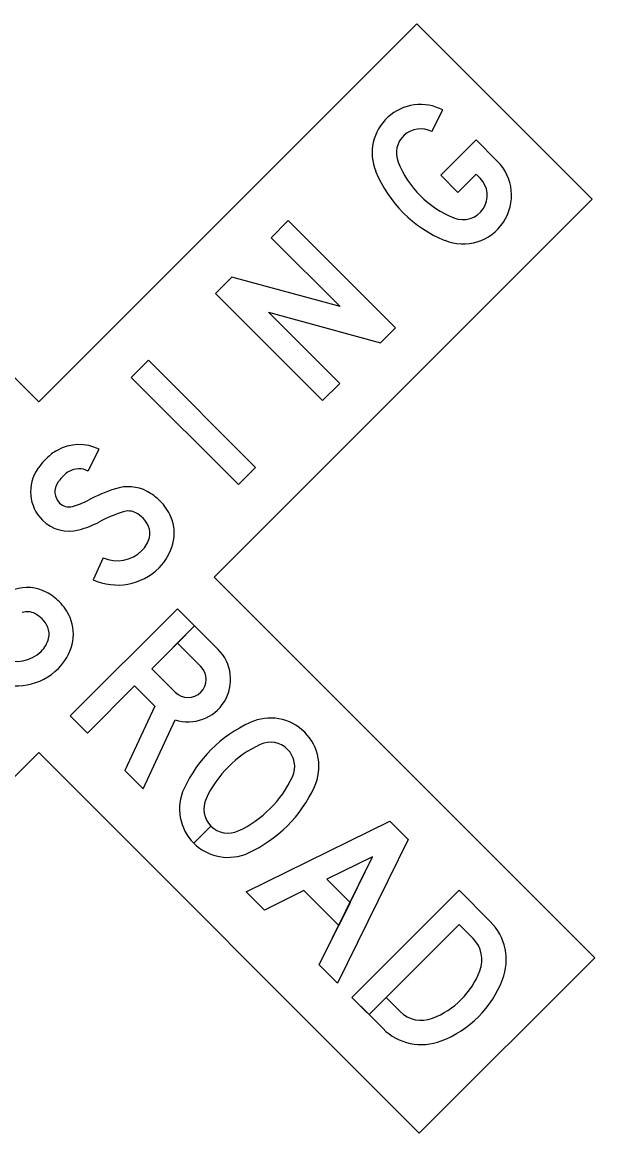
# Model space of a CAD drawing. Extents: x 42133 to 45533, y 41351 to 47951.
# Drawn here: x 42769.4 to 42798.4, y 41885.8 to 41942.3 of the extents above; entities that cross this region are included whole.
import ezdxf

# ---------------------------------------------------------------- set-up
doc = ezdxf.new("R2010")
doc.units = 0
doc.layers.add('P_TRAF_SIGN_SignDetails', color=7, linetype='Continuous')

msp = doc.modelspace()

# ---------------------------------------------------------------- linework, layer by layer
at = {"layer": 'P_TRAF_SIGN_SignDetails'}
for p, q in [((42750.909, 41942.325), (42770.19, 41923.045)), ((42789.385, 41942.24), (42770.19, 41923.045)), ((42789.385, 41942.24), (42798.295, 41933.33)), ((42790.149, 41936.776), (42790.714, 41937.871)), ((42790.149, 41936.776), (42790.714, 41937.871)), ((42790.149, 41936.776), (42790.714, 41937.871)), ((42798.295, 41933.33), (42779.1, 41914.135)), ((42779.1, 41914.135), (42798.427, 41894.808)), ((42770.19, 41905.226), (42750.777, 41885.813)), ((42770.19, 41905.226), (42789.517, 41885.898)), ((42778.066, 41900.623), (42778.937, 41901.495)), ((42778.937, 41901.495), (42778.066, 41900.624)), ((42778.066, 41900.623), (42778.937, 41901.495)), ((42778.937, 41901.495), (42778.066, 41900.624)), ((42793.12, 41896.65), (42791.539, 41898.231)), ((42792.248, 41895.779), (42791.539, 41896.489)), ((42798.427, 41894.808), (42789.517, 41885.898)), ((42788.546, 41892.077), (42787.837, 41892.786)), ((42788.546, 41892.077), (42787.837, 41892.786))]:
    msp.add_line(p, q, dxfattribs=at)
for points in [[(42793.478, 41935.273), (42792.403, 41936.348), (42790.606, 41934.551)], [(42793.478, 41935.273), (42792.403, 41936.348), (42790.606, 41934.551)], [(42793.478, 41935.273), (42792.403, 41936.348), (42790.606, 41934.551)], [(42790.606, 41934.551), (42791.477, 41933.68), (42792.403, 41934.606), (42792.607, 41934.401)], [(42790.606, 41934.551), (42791.477, 41933.68), (42792.403, 41934.606), (42792.607, 41934.401)], [(42790.606, 41934.551), (42791.477, 41933.68), (42792.403, 41934.606), (42792.607, 41934.401)], [(42772.706, 41919.53), (42773.257, 41920.632)], [(42772.706, 41919.53), (42773.257, 41920.632)], [(42772.706, 41919.53), (42773.257, 41920.632)], [(42773.46, 41915.127), (42772.952, 41914.005)], [(42773.46, 41915.127), (42772.952, 41914.005)], [(42773.46, 41915.127), (42772.952, 41914.005)], [(42777.126, 41908.288), (42775.929, 41909.485), (42778.107, 41911.663), (42777.236, 41912.534), (42771.791, 41907.089), (42772.662, 41906.218), (42775.058, 41908.614), (42776.08, 41907.591), (42774.565, 41904.315), (42775.493, 41903.387), (42777.114, 41906.891)], [(42777.126, 41908.288), (42775.929, 41909.485), (42778.107, 41911.663), (42777.236, 41912.534), (42771.791, 41907.089), (42772.662, 41906.218), (42775.058, 41908.614), (42776.08, 41907.591), (42774.565, 41904.315), (42775.493, 41903.387), (42777.114, 41906.891)], [(42779.304, 41910.466), (42777.236, 41912.534), (42771.791, 41907.089), (42772.662, 41906.218), (42775.058, 41908.614), (42776.08, 41907.591), (42774.565, 41904.315), (42775.493, 41903.387), (42777.114, 41906.891)], [(42778.107, 41911.663), (42777.236, 41910.792), (42778.432, 41909.595)], [(42778.107, 41911.663), (42777.236, 41910.792), (42778.432, 41909.595)], [(42779.304, 41910.466), (42778.107, 41911.663)], [(42779.304, 41910.466), (42778.107, 41911.663)], [(42778.432, 41909.595), (42777.236, 41910.792), (42775.929, 41909.485), (42777.126, 41908.288)], [(42791.539, 41898.231), (42786.094, 41892.786), (42787.675, 41891.205)], [(42793.12, 41896.65), (42791.539, 41898.231), (42786.094, 41892.786), (42786.965, 41891.915), (42791.539, 41896.489), (42792.248, 41895.779)], [(42793.12, 41896.65), (42791.539, 41898.231), (42786.094, 41892.786), (42786.965, 41891.915), (42791.539, 41896.489), (42792.248, 41895.779)], [(42791.539, 41896.489), (42787.837, 41892.786), (42788.546, 41892.077)], [(42787.837, 41892.786), (42786.966, 41891.915), (42787.675, 41891.205)], [(42787.837, 41892.786), (42786.966, 41891.915), (42787.675, 41891.205)]]:
    msp.add_lwpolyline(points, dxfattribs=at)
for points in [[(42788.308, 41926.809), (42782.864, 41932.253), (42781.992, 41931.382), (42785.491, 41927.884), (42779.993, 41929.383), (42779.161, 41928.551), (42784.606, 41923.106), (42785.477, 41923.977), (42781.856, 41927.598), (42787.546, 41926.046)], [(42788.308, 41926.809), (42782.864, 41932.253), (42781.992, 41931.382), (42785.491, 41927.884), (42779.993, 41929.383), (42779.161, 41928.551), (42784.606, 41923.106), (42785.477, 41923.977), (42781.856, 41927.598), (42787.546, 41926.046)], [(42788.308, 41926.809), (42782.864, 41932.253), (42781.992, 41931.382), (42785.491, 41927.884), (42779.993, 41929.383), (42779.161, 41928.551), (42784.606, 41923.106), (42785.477, 41923.977), (42781.856, 41927.598), (42787.546, 41926.046)], [(42774.893, 41924.282), (42775.764, 41925.153), (42781.208, 41919.709), (42780.337, 41918.838)], [(42774.893, 41924.282), (42775.764, 41925.153), (42781.208, 41919.709), (42780.337, 41918.838)], [(42774.893, 41924.282), (42775.764, 41925.153), (42781.208, 41919.709), (42780.337, 41918.838)], [(42783.657, 41898.217), (42781.651, 41897.229), (42780.731, 41898.149), (42788.027, 41901.743), (42788.953, 41900.817), (42785.359, 41893.521), (42784.439, 41894.441), (42785.427, 41896.447)], [(42780.731, 41898.149), (42788.027, 41901.743), (42788.953, 41900.817), (42785.359, 41893.521), (42784.439, 41894.441), (42787.145, 41899.935), (42784.824, 41898.792), (42786.002, 41897.615), (42785.427, 41896.447), (42783.657, 41898.217), (42781.651, 41897.229)], [(42780.731, 41898.149), (42788.027, 41901.743), (42788.953, 41900.817), (42785.359, 41893.521), (42784.439, 41894.441), (42787.145, 41899.935), (42784.824, 41898.792), (42786.002, 41897.615), (42785.427, 41896.447), (42783.657, 41898.217), (42781.651, 41897.229)], [(42784.824, 41898.792), (42786.002, 41897.614), (42787.145, 41899.935)]]:
    msp.add_lwpolyline(points, close=True, dxfattribs=at)
for centre, major_axis, ratio, start_param, end_param in [((42789.585, 41935.681), (-1.742, 1.742), 0.999996, 5.021999, 7.454324), ((42789.585, 41935.681), (-1.742, 1.742), 0.999996, 5.021999, 7.454324), ((42789.585, 41935.681), (-1.742, 1.742), 0.999996, 5.021999, 7.454324), ((42789.585, 41935.681), (-0.871, 0.871), 0.999996, 5.021999, 7.454324), ((42789.585, 41935.681), (-0.871, 0.871), 0.999996, 5.021999, 7.454324), ((42789.585, 41935.681), (-0.871, 0.871), 0.999996, 5.021999, 7.454324), ((42793.206, 41937.151), (-3.635, 3.635), 0.999996, 1.171139, 1.970454), ((42793.206, 41937.151), (-3.635, 3.635), 0.999996, 1.171139, 1.970454), ((42793.206, 41937.151), (-3.635, 3.635), 0.999996, 1.171139, 1.970454), ((42791.736, 41933.53), (-1.742, 1.742), 0.999996, 1.970454, 4.712389), ((42791.736, 41933.53), (-1.742, 1.742), 0.999996, 1.970454, 4.712389), ((42791.736, 41933.53), (-1.742, 1.742), 0.999996, 1.970454, 4.712389), ((42793.206, 41937.151), (-4.506, 4.506), 0.999996, 1.171139, 1.970454), ((42793.206, 41937.151), (-4.506, 4.506), 0.999996, 1.171139, 1.970454), ((42793.206, 41937.151), (-4.506, 4.506), 0.999996, 1.171139, 1.970454), ((42791.736, 41933.53), (-0.871, 0.871), 0.999996, 1.970454, 4.712389), ((42791.736, 41933.53), (-0.871, 0.871), 0.999996, 1.970454, 4.712389), ((42791.736, 41933.53), (-0.871, 0.871), 0.999996, 1.970454, 4.712389), ((42772.241, 41918.601), (-1.606, 1.606), 0.999998, 5.034126, 6.012094), ((42772.241, 41918.601), (-1.606, 1.606), 0.999998, 5.034126, 6.012094), ((42772.241, 41918.601), (-1.606, 1.606), 0.999998, 5.034126, 6.012094), ((42773.764, 41917.011), (-3.167, 3.167), 0.999998, 6.283185, 6.373979), ((42773.764, 41917.011), (-3.167, 3.167), 0.999998, 6.283185, 6.373979), ((42773.764, 41917.011), (-3.167, 3.167), 0.999998, 6.283185, 6.373979), ((42772.33, 41918.444), (-1.733, 1.733), 0.999998, 6.012094, 6.283185), ((42772.33, 41918.444), (-1.733, 1.733), 0.999998, 6.012094, 6.283185), ((42772.33, 41918.444), (-1.733, 1.733), 0.999998, 6.012094, 6.283185), ((42771.833, 41918.477), (-1.451, 1.451), 0.999998, 0.175685, 1.570796), ((42771.833, 41918.477), (-1.451, 1.451), 0.999998, 0.175685, 1.570796), ((42771.833, 41918.477), (-1.451, 1.451), 0.999998, 0.175685, 1.570796), ((42772.89, 41917.739), (-2.362, 2.362), 0.999998, 0.090794, 0.175685), ((42772.89, 41917.739), (-2.362, 2.362), 0.999998, 0.090794, 0.175685), ((42772.89, 41917.739), (-2.362, 2.362), 0.999998, 0.090794, 0.175685), ((42772.241, 41918.601), (-0.734, 0.734), 0.999998, 5.034126, 6.012094), ((42772.241, 41918.601), (-0.734, 0.734), 0.999998, 5.034126, 6.012094), ((42772.241, 41918.601), (-0.734, 0.734), 0.999998, 5.034126, 6.012094), ((42772.89, 41917.739), (-1.491, 1.491), 0.999998, 0.090794, 0.175685), ((42772.89, 41917.739), (-1.491, 1.491), 0.999998, 0.090794, 0.175685), ((42772.89, 41917.739), (-1.491, 1.491), 0.999998, 0.090794, 0.175685), ((42773.764, 41917.011), (-2.296, 2.296), 0.999998, 0, 0.090794), ((42773.764, 41917.011), (-2.296, 2.296), 0.999998, 0, 0.090794), ((42773.764, 41917.011), (-2.296, 2.296), 0.999998, 0, 0.090794), ((42772.33, 41918.444), (-0.862, 0.862), 0.999998, 6.012094, 6.283185), ((42772.33, 41918.444), (-0.862, 0.862), 0.999998, 6.012094, 6.283185), ((42772.33, 41918.444), (-0.862, 0.862), 0.999998, 6.012094, 6.283185), ((42771.833, 41918.477), (-0.58, 0.58), 0.999998, 0.175685, 1.570796), ((42771.833, 41918.477), (-0.58, 0.58), 0.999998, 0.175685, 1.570796), ((42771.833, 41918.477), (-0.58, 0.58), 0.999998, 0.175685, 1.570796), ((42777.115, 41909.561), (-6.759, 6.759), 0.999998, 5.820582, 5.976409), ((42777.115, 41909.561), (-6.759, 6.759), 0.999998, 5.820582, 5.976409), ((42777.115, 41909.561), (-6.759, 6.759), 0.999998, 5.820582, 5.976409), ((42774.734, 41916.68), (-1.451, 1.451), 0.999998, 5.010707, 5.820582), ((42774.734, 41916.68), (-1.451, 1.451), 0.999998, 5.010707, 5.820582), ((42774.734, 41916.68), (-1.451, 1.451), 0.999998, 5.010707, 5.820582), ((42774.391, 41916.031), (-1.97, 1.97), 0.999998, 4.712389, 5.010707), ((42774.391, 41916.031), (-1.97, 1.97), 0.999998, 4.712389, 5.010707), ((42774.391, 41916.031), (-1.97, 1.97), 0.999998, 4.712389, 5.010707), ((42771.724, 41918.369), (-0.471, 0.471), 0.999998, 1.570796, 2.627164), ((42771.724, 41918.369), (-0.471, 0.471), 0.999998, 1.570796, 2.627164), ((42771.724, 41918.369), (-0.471, 0.471), 0.999998, 1.570796, 2.627164), ((42770.778, 41921.774), (-2.971, 2.971), 0.999998, 2.627164, 2.834816), ((42770.778, 41921.774), (-2.971, 2.971), 0.999998, 2.627164, 2.834816), ((42770.778, 41921.774), (-2.971, 2.971), 0.999998, 2.627164, 2.834816), ((42774.561, 41916.202), (-1.799, 1.799), 0.999998, 4.331279, 4.712389), ((42774.561, 41916.202), (-1.799, 1.799), 0.999998, 4.331279, 4.712389), ((42774.561, 41916.202), (-1.799, 1.799), 0.999998, 4.331279, 4.712389), ((42777.115, 41909.561), (-5.888, 5.888), 0.999998, 5.820582, 5.976409), ((42777.115, 41909.561), (-5.888, 5.888), 0.999998, 5.820582, 5.976409), ((42777.115, 41909.561), (-5.888, 5.888), 0.999998, 5.820582, 5.976409), ((42774.734, 41916.68), (-0.58, 0.58), 0.999998, 5.010707, 5.820582), ((42774.734, 41916.68), (-0.58, 0.58), 0.999998, 5.010707, 5.820582), ((42774.734, 41916.68), (-0.58, 0.58), 0.999998, 5.010707, 5.820582), ((42774.391, 41916.031), (-1.099, 1.099), 0.999998, 4.712389, 5.010707), ((42774.391, 41916.031), (-1.099, 1.099), 0.999998, 4.712389, 5.010707), ((42774.391, 41916.031), (-1.099, 1.099), 0.999998, 4.712389, 5.010707), ((42771.724, 41918.369), (-1.342, 1.342), 0.999998, 1.570796, 2.627164), ((42771.724, 41918.369), (-1.342, 1.342), 0.999998, 1.570796, 2.627164), ((42771.724, 41918.369), (-1.342, 1.342), 0.999998, 1.570796, 2.627164), ((42770.778, 41921.774), (-3.842, 3.842), 0.999998, 2.627164, 2.834816), ((42770.778, 41921.774), (-3.842, 3.842), 0.999998, 2.627164, 2.834816), ((42770.778, 41921.774), (-3.842, 3.842), 0.999998, 2.627164, 2.834816), ((42774.561, 41916.202), (-0.928, 0.928), 0.999998, 4.331279, 4.712389), ((42774.561, 41916.202), (-0.928, 0.928), 0.999998, 4.331279, 4.712389), ((42774.561, 41916.202), (-0.928, 0.928), 0.999998, 4.331279, 4.712389), ((42774.95, 41916.368), (-0.629, 0.629), 0.999998, 3.672524, 4.331279), ((42774.95, 41916.368), (-0.629, 0.629), 0.999998, 3.672524, 4.331279), ((42774.95, 41916.368), (-0.629, 0.629), 0.999998, 3.672524, 4.331279), ((42774.95, 41916.368), (-1.5, 1.5), 0.999998, 3.672524, 4.331279), ((42774.95, 41916.368), (-1.5, 1.5), 0.999998, 3.672524, 4.331279), ((42774.95, 41916.368), (-1.5, 1.5), 0.999998, 3.672524, 4.331279), ((42774.414, 41916.508), (-1.021, 1.021), 0.999998, 3.141593, 3.672524), ((42774.414, 41916.508), (-1.021, 1.021), 0.999998, 3.141593, 3.672524), ((42774.414, 41916.508), (-1.021, 1.021), 0.999998, 3.141593, 3.672524), ((42774.414, 41916.508), (-1.892, 1.892), 0.999998, 3.141593, 3.672524), ((42774.414, 41916.508), (-1.892, 1.892), 0.999998, 3.141593, 3.672524), ((42774.414, 41916.508), (-1.892, 1.892), 0.999998, 3.141593, 3.672524), ((42774.187, 41916.734), (-1.247, 1.247), 0.999998, 1.931277, 3.141593), ((42774.187, 41916.734), (-1.247, 1.247), 0.999998, 1.931277, 3.141593), ((42774.187, 41916.734), (-1.247, 1.247), 0.999998, 1.931277, 3.141593), ((42774.187, 41916.734), (-2.119, 2.119), 0.999998, 1.931277, 3.141593), ((42774.187, 41916.734), (-2.119, 2.119), 0.999998, 1.931277, 3.141593), ((42774.187, 41916.734), (-2.119, 2.119), 0.999998, 1.931277, 3.141593), ((42769.616, 41911.562), (-1.451, 1.451), 0.999997, 5.010707, 5.820582), ((42769.616, 41911.562), (-1.451, 1.451), 0.999997, 5.010707, 5.820582), ((42769.616, 41911.562), (-1.451, 1.451), 0.999997, 5.010707, 5.820582), ((42769.273, 41910.913), (-1.97, 1.97), 0.999997, 4.712389, 5.010707), ((42769.273, 41910.913), (-1.97, 1.97), 0.999997, 4.712389, 5.010707), ((42769.273, 41910.913), (-1.97, 1.97), 0.999997, 4.712389, 5.010707), ((42769.443, 41911.084), (-1.799, 1.799), 0.999997, 4.331279, 4.712389), ((42769.443, 41911.084), (-1.799, 1.799), 0.999997, 4.331279, 4.712389), ((42769.443, 41911.084), (-1.799, 1.799), 0.999997, 4.331279, 4.712389), ((42769.616, 41911.562), (-0.58, 0.58), 0.999997, 5.010707, 5.820582), ((42769.616, 41911.562), (-0.58, 0.58), 0.999997, 5.010707, 5.820582), ((42769.616, 41911.562), (-0.58, 0.58), 0.999997, 5.010707, 5.820582), ((42769.273, 41910.913), (-1.099, 1.099), 0.999997, 4.712389, 5.010707), ((42769.273, 41910.913), (-1.099, 1.099), 0.999997, 4.712389, 5.010707), ((42769.273, 41910.913), (-1.099, 1.099), 0.999997, 4.712389, 5.010707), ((42769.443, 41911.084), (-0.928, 0.928), 0.999997, 4.331279, 4.712389), ((42769.443, 41911.084), (-0.928, 0.928), 0.999997, 4.331279, 4.712389), ((42769.443, 41911.084), (-0.928, 0.928), 0.999997, 4.331279, 4.712389), ((42769.832, 41911.25), (-1.5, 1.5), 0.999997, 3.672524, 4.331279), ((42769.832, 41911.25), (-1.5, 1.5), 0.999997, 3.672524, 4.331279), ((42769.832, 41911.25), (-1.5, 1.5), 0.999997, 3.672524, 4.331279), ((42769.832, 41911.25), (-0.629, 0.629), 0.999997, 3.672524, 4.331279), ((42769.832, 41911.25), (-0.629, 0.629), 0.999997, 3.672524, 4.331279), ((42769.832, 41911.25), (-0.629, 0.629), 0.999997, 3.672524, 4.331279), ((42769.296, 41911.39), (-1.021, 1.021), 0.999997, 3.141593, 3.672524), ((42769.296, 41911.39), (-1.021, 1.021), 0.999997, 3.141593, 3.672524), ((42769.296, 41911.39), (-1.021, 1.021), 0.999997, 3.141593, 3.672524), ((42769.296, 41911.39), (-1.892, 1.892), 0.999997, 3.141593, 3.672524), ((42769.296, 41911.39), (-1.892, 1.892), 0.999997, 3.141593, 3.672524), ((42769.296, 41911.39), (-1.892, 1.892), 0.999997, 3.141593, 3.672524), ((42769.069, 41911.616), (-1.247, 1.247), 0.999997, 1.931277, 3.141593), ((42769.069, 41911.616), (-1.247, 1.247), 0.999997, 1.931277, 3.141593), ((42769.069, 41911.616), (-1.247, 1.247), 0.999997, 1.931277, 3.141593), ((42777.779, 41908.942), (1.525, 1.525), 0.999994, 3.613317, 6.283185), ((42777.779, 41908.942), (1.525, 1.525), 0.999994, 3.613317, 6.283185), ((42777.779, 41908.942), (1.525, 1.525), 0.999994, 3.613317, 6.283185), ((42769.069, 41911.616), (-2.119, 2.119), 0.999997, 1.931277, 3.141593), ((42769.069, 41911.616), (-2.119, 2.119), 0.999997, 1.931277, 3.141593), ((42769.069, 41911.616), (-2.119, 2.119), 0.999997, 1.931277, 3.141593), ((42777.779, 41908.942), (0.653, 0.653), 0.999994, 3.141593, 6.283185), ((42777.779, 41908.942), (0.653, 0.653), 0.999994, 3.141593, 6.283185), ((42777.779, 41908.942), (0.653, 0.653), 0.999994, 3.141593, 6.283185), ((42781.959, 41904.517), (1.742, 1.742), 0.999999, 5.063177, 7.503193), ((42781.959, 41904.517), (1.742, 1.742), 0.999999, 5.063177, 7.503193), ((42781.959, 41904.517), (1.742, 1.742), 0.999999, 5.063177, 7.503193), ((42783.822, 41900.503), (4.872, 4.872), 0.999999, 1.220008, 1.921585), ((42783.822, 41900.503), (4.872, 4.872), 0.999999, 1.220008, 1.921585), ((42783.822, 41900.503), (4.872, 4.872), 0.999999, 1.220008, 1.921585), ((42783.822, 41900.503), (4, 4), 0.999999, 1.220008, 1.921585), ((42783.822, 41900.503), (4, 4), 0.999999, 1.220008, 1.921585), ((42783.822, 41900.503), (4, 4), 0.999999, 1.220008, 1.921585), ((42781.959, 41904.517), (0.871, 0.871), 0.999999, 5.063177, 7.503193), ((42781.959, 41904.517), (0.871, 0.871), 0.999999, 5.063177, 7.503193), ((42781.959, 41904.517), (0.871, 0.871), 0.999999, 5.063177, 7.503193), ((42777.945, 41906.38), (4, 4), 0.999999, 4.361601, 5.063177), ((42777.945, 41906.38), (4, 4), 0.999999, 4.361601, 5.063177), ((42777.945, 41906.38), (4, 4), 0.999999, 4.361601, 5.063177), ((42779.808, 41902.366), (1.742, 1.742), 0.999999, 1.921585, 4.361601), ((42779.808, 41902.366), (1.742, 1.742), 0.999999, 1.921585, 3.141593), ((42779.808, 41902.366), (1.742, 1.742), 0.999999, 1.921585, 3.141593), ((42777.945, 41906.38), (4.872, 4.872), 0.999999, 4.361601, 5.063177), ((42777.945, 41906.38), (4.872, 4.872), 0.999999, 4.361601, 5.063177), ((42777.945, 41906.38), (4.872, 4.872), 0.999999, 4.361601, 5.063177), ((42779.808, 41902.366), (0.871, 0.871), 0.999999, 1.921585, 4.361601), ((42779.808, 41902.366), (0.871, 0.871), 0.999999, 1.921585, 3.141593), ((42779.808, 41902.366), (0.871, 0.871), 0.999999, 1.921585, 3.141593), ((42779.808, 41902.366), (0.871, 0.871), 0.999999, 3.141905, 4.361601), ((42779.808, 41902.366), (0.871, 0.871), 0.999999, 3.141905, 4.361601), ((42779.808, 41902.366), (1.742, 1.742), 0.999999, 3.141749, 4.361601), ((42779.808, 41902.366), (1.742, 1.742), 0.999999, 3.141749, 4.361601), ((42791.16, 41894.69), (1.96, 1.96), 0.999994, 5.13024, 6.283185), ((42791.16, 41894.69), (1.96, 1.96), 0.999994, 5.13024, 6.283185), ((42791.16, 41894.69), (1.96, 1.96), 0.999994, 5.13024, 6.283185), ((42791.16, 41894.69), (1.089, 1.089), 0.999994, 5.13024, 6.283185), ((42791.16, 41894.69), (1.089, 1.089), 0.999994, 5.13024, 6.283185), ((42791.16, 41894.69), (1.089, 1.089), 0.999994, 5.13024, 6.283185), ((42788.68, 41895.645), (2.967, 2.967), 0.999994, 4.294538, 5.13024), ((42788.68, 41895.645), (2.967, 2.967), 0.999994, 4.294538, 5.13024), ((42788.68, 41895.645), (2.967, 2.967), 0.999994, 4.294538, 5.13024), ((42788.68, 41895.645), (3.839, 3.839), 0.999994, 4.294538, 5.13024), ((42788.68, 41895.645), (3.839, 3.839), 0.999994, 4.294538, 5.13024), ((42788.68, 41895.645), (3.839, 3.839), 0.999994, 4.294538, 5.13024), ((42789.635, 41893.165), (1.089, 1.089), 0.999994, 3.141593, 4.294538), ((42789.635, 41893.165), (1.089, 1.089), 0.999994, 3.141593, 4.294538), ((42789.635, 41893.165), (1.089, 1.089), 0.999994, 3.141593, 4.294538), ((42789.635, 41893.165), (1.96, 1.96), 0.999994, 3.141593, 4.294538), ((42789.635, 41893.165), (1.96, 1.96), 0.999994, 3.141593, 4.294538), ((42789.635, 41893.165), (1.96, 1.96), 0.999994, 3.141593, 4.294538)]:
    msp.add_ellipse(centre, major_axis=major_axis, ratio=ratio, start_param=start_param, end_param=end_param, dxfattribs=at)

doc.saveas('drawing.dxf')
